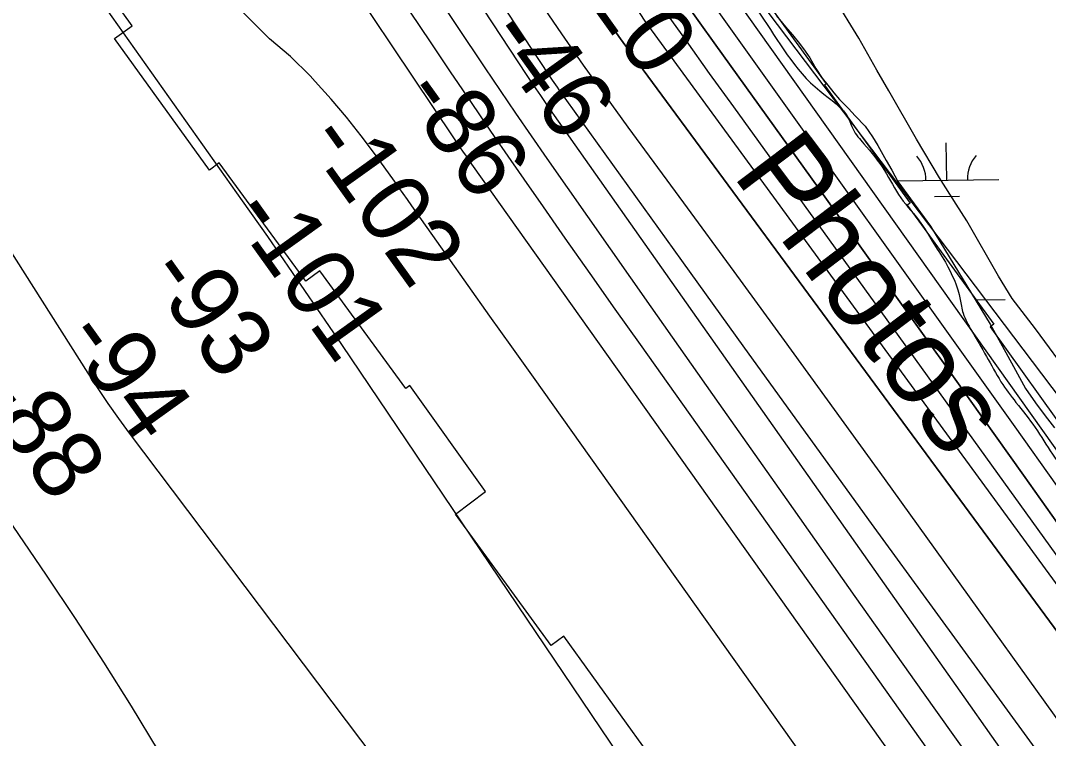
# Model space of a CAD drawing. Extents: x 3767014 to 3805179, y 361544 to 387384.
# Drawn here: x 3798367 to 3799355, y 369199 to 369890 of the extents above; entities that cross this region are included whole.
import ezdxf

# ---------------------------------------------------------------- set-up
doc = ezdxf.new("R2010")
doc.units = 0
for name, color, linetype in [('V-RIVR-EDGE', 7, 'Continuous'), ('V-RIVR-IDEN', 7, 'Continuous'), ('V-RIVR-RANG', 7, 'Continuous'), ('V-RRAP-RVMT', 7, 'Continuous'), ('V-SITE-VEGE', 7, 'Continuous'), ('V-TOPO-DPTH', 7, 'Continuous'), ('V-TOPO-MAJR', 7, 'Continuous'), ('V-TOPO-MINR', 7, 'Continuous'), ('V-TOPO-WATR', 7, 'Continuous'), ('V-WETL-SWMP', 7, 'Continuous')]:
    doc.layers.add(name, color=color, linetype=linetype)

msp = doc.modelspace()

# ---------------------------------------------------------------- linework, layer by layer
at = {"layer": 'V-RIVR-EDGE'}
msp.add_spline([(3798830.192, 370234.847), (3798851.355, 370199.074), (3798865.786, 370183.665), (3798883.349, 370154.684), (3798894.159, 370137.927), (3798913.528, 370108.037), (3798934.263, 370081.76), (3798953.197, 370059.106), (3798972.581, 370035.093), (3798991.966, 370011.985), (3799013.147, 369983.447), (3799021.698, 369967.148), (3799035.675, 369950.836), (3799055.509, 369926.37), (3799078.041, 369895.567), (3799135.283, 369821.724), (3799163.249, 369794.525), (3799167.295, 369785.02), (3799177.66, 369770.977), (3799197.491, 369745.155), (3799213.252, 369718.891), (3799232.634, 369694.427), (3799243.443, 369677.218), (3799256.053, 369656.839), (3799270.434, 369621.083), (3799273.115, 369607.964), (3799281.212, 369591.214), (3799295.62, 369566.31), (3799309.576, 369541.859), (3799323.996, 369521.928), (3799342.475, 369497.918), (3799359.141, 369472.104), (3799381.677, 369443.11), (3799394.296, 369426.349)], degree=3, dxfattribs=at)
at = {"layer": 'V-RRAP-RVMT'}
for p, q in [((3798474.041, 369884.513), (3798390.761, 370000.835)), ((3799049.686, 369955.425), (3799141.332, 369828.678)), ((3798457.096, 369872.157), (3798474.041, 369884.513)), ((3798548.335, 369745.358), (3798457.096, 369872.157)), ((3799141.332, 369828.678), (3799139.806, 369827.413)), ((3799139.806, 369827.413), (3799222.289, 369713.872)), ((3798557.762, 369752.577), (3798548.335, 369745.358)), ((3798641.174, 369638.625), (3798557.762, 369752.577)), ((3799222.289, 369713.872), (3799219.443, 369711.808)), ((3799219.443, 369711.808), (3799302.835, 369597.161)), ((3798654.467, 369648.72), (3798641.174, 369638.625)), ((3798737.199, 369535.331), (3798654.467, 369648.72)), ((3799302.835, 369597.161), (3799299.126, 369594.671)), ((3799299.126, 369594.671), (3799380.853, 369480.527)), ((3798740.936, 369538.178), (3798737.199, 369535.331)), ((3798813.83, 369436.125), (3798740.936, 369538.178)), ((3798784.868, 369414.543), (3798813.83, 369436.125)), ((3798876.814, 369288.026), (3798784.868, 369414.543)), ((3798889.009, 369296.873), (3798876.814, 369288.026)), ((3798970.821, 369183.315), (3798889.009, 369296.873))]:
    msp.add_line(p, q, dxfattribs=at)
at = {"layer": 'V-SITE-VEGE'}
for p, q in [((3799172.917, 369872.446), (3799138.693, 369928.377)), ((3799190.015, 369841.827), (3799172.917, 369872.446)), ((3799201.859, 369821.852), (3799190.015, 369841.827)), ((3799228.168, 369775.256), (3799201.859, 369821.852)), ((3799250.544, 369737.971), (3799228.168, 369775.256)), ((3799266.34, 369712.667), (3799250.544, 369737.971)), ((3799276.877, 369696.685), (3799266.34, 369712.667)), ((3799307.134, 369643.429), (3799276.877, 369696.685)), ((3799320.299, 369622.121), (3799307.134, 369643.429)), ((3799342.714, 369592.802), (3799320.299, 369622.121)), ((3799380.94, 369540.834), (3799342.714, 369592.802))]:
    msp.add_line(p, q, dxfattribs=at)
at = {"layer": 'V-TOPO-DPTH'}
for points in [[(3799513.418, 369264.801), (3799044.99, 369924.304), (3799040.343, 369930.873), (3799035.712, 369937.453), (3799031.105, 369944.051), (3799026.516, 369950.66), (3798711.7, 370405.802), (3798703.528, 370417.705), (3798695.412, 370429.645), (3798687.38, 370441.641), (3798679.403, 370453.676), (3798667.235, 370472.173), (3798665.391, 370474.991), (3798663.558, 370477.816), (3798661.739, 370480.65), (3798659.93, 370483.49), (3798642.005, 370511.792), (3798631.185, 370528.751), (3798620.29, 370545.663), (3798609.283, 370562.501), (3798598.202, 370579.291), (3798142.318, 371265.063)], [(3798080.844, 371203.43), (3798440.935, 370629.557), (3798463.207, 370594.051), (3798485.47, 370558.54), (3798507.722, 370523.022), (3798529.966, 370487.499), (3798566.534, 370429.08), (3798570.501, 370422.77), (3798574.482, 370416.47), (3798578.487, 370410.185), (3798582.508, 370403.909), (3798612.488, 370357.303), (3798631.643, 370327.821), (3798650.975, 370298.456), (3798670.574, 370269.268), (3798690.35, 370240.198), (3798926.864, 369895.905), (3798935.218, 369883.872), (3798943.651, 369871.895), (3798952.201, 369860.002), (3798960.83, 369848.166), (3799451.508, 369182.043)], [(3798080.844, 371203.43), (3798440.935, 370629.557), (3798463.207, 370594.051), (3798485.47, 370558.54), (3798507.722, 370523.022), (3798529.966, 370487.499), (3798566.534, 370429.08), (3798570.501, 370422.77), (3798574.482, 370416.47), (3798578.487, 370410.185), (3798582.508, 370403.909), (3798612.488, 370357.303), (3798631.643, 370327.821), (3798650.975, 370298.456), (3798670.574, 370269.268), (3798690.35, 370240.198), (3798926.864, 369895.905), (3798935.218, 369883.872), (3798943.651, 369871.895), (3798952.201, 369860.002), (3798960.83, 369848.166), (3799451.508, 369182.043)], [(3799909.314, 368526.776), (3799896.472, 368547.641), (3799756.173, 368773.235), (3799718.408, 368833.223), (3799680.208, 368892.929), (3799641.355, 368952.212), (3799602.066, 369011.213), (3799534.765, 369111.088), (3799528.75, 369119.905), (3799522.669, 369128.674), (3799516.487, 369137.374), (3799510.238, 369146.026), (3798967.32, 369888.75), (3798648.538, 370377.568), (3798628.397, 370408.645), (3798608.375, 370439.799), (3798588.531, 370471.066), (3798568.805, 370502.408), (3798214.596, 371068.804)], [(3799909.314, 368526.776), (3799896.472, 368547.641), (3799756.173, 368773.235), (3799718.408, 368833.223), (3799680.208, 368892.929), (3799641.355, 368952.212), (3799602.066, 369011.213), (3799534.765, 369111.088), (3799528.75, 369119.905), (3799522.669, 369128.674), (3799516.487, 369137.374), (3799510.238, 369146.026), (3798967.32, 369888.75), (3798648.538, 370377.568), (3798628.397, 370408.645), (3798608.375, 370439.799), (3798588.531, 370471.066), (3798568.805, 370502.408), (3798214.596, 371068.804)], [(3798449.117, 370754.565), (3798511.595, 370656.106), (3798614.292, 370492.899), (3798625.097, 370475.832), (3798635.963, 370458.806), (3798646.922, 370441.839), (3798657.944, 370424.911), (3798745.509, 370291.223), (3798787.428, 370227.7), (3798829.636, 370164.371), (3798872.276, 370101.332), (3798915.206, 370038.487), (3798968.591, 369960.907), (3798985.113, 369937.047), (3799001.728, 369913.251), (3799018.481, 369889.552), (3799035.327, 369865.919), (3799133.627, 369728.858), (3799199.605, 369636.681), (3799265.467, 369544.421), (3799331.156, 369452.038), (3799396.729, 369359.572), (3799517.853, 369188.431)], [(3798449.117, 370754.565), (3798511.595, 370656.106), (3798614.292, 370492.899), (3798625.097, 370475.832), (3798635.963, 370458.806), (3798646.922, 370441.839), (3798657.944, 370424.911), (3798745.509, 370291.223), (3798787.428, 370227.7), (3798829.636, 370164.371), (3798872.276, 370101.332), (3798915.206, 370038.487), (3798968.591, 369960.907), (3798985.113, 369937.047), (3799001.728, 369913.251), (3799018.481, 369889.552), (3799035.327, 369865.919), (3799133.627, 369728.858), (3799199.605, 369636.681), (3799265.467, 369544.421), (3799331.156, 369452.038), (3799396.729, 369359.572), (3799517.853, 369188.431)], [(3799433.69, 369119.675), (3799197.422, 369448.65), (3799149.477, 369515.173), (3799101.384, 369581.589), (3799053.07, 369647.844), (3799004.609, 369713.992), (3798950.99, 369786.925), (3798929.416, 369816.659), (3798908.093, 369846.569), (3798887.147, 369876.745), (3798866.452, 369907.098), (3798849.138, 369932.837), (3798820.153, 369976.308), (3798791.404, 370019.933), (3798763.011, 370063.791), (3798734.854, 370107.803), (3798573.835, 370361.761), (3798561.866, 370380.651), (3798549.906, 370399.545), (3798537.957, 370418.448), (3798526.016, 370437.355), (3798397.325, 370641.272), (3798333.359, 370742.091)], [(3799433.69, 369119.675), (3799197.422, 369448.65), (3799149.477, 369515.173), (3799101.384, 369581.589), (3799053.07, 369647.844), (3799004.609, 369713.992), (3798950.99, 369786.925), (3798929.416, 369816.659), (3798908.093, 369846.569), (3798887.147, 369876.745), (3798866.452, 369907.098), (3798849.138, 369932.837), (3798820.153, 369976.308), (3798791.404, 370019.933), (3798763.011, 370063.791), (3798734.854, 370107.803), (3798573.835, 370361.761), (3798561.866, 370380.651), (3798549.906, 370399.545), (3798537.957, 370418.448), (3798526.016, 370437.355), (3798397.325, 370641.272), (3798333.359, 370742.091)]]:
    msp.add_lwpolyline(points, dxfattribs=at)
at = {"layer": 'V-TOPO-MAJR'}
for points in [[(3799425.954, 369074.612), (3799246.134, 369321.38), (3799184.993, 369405.49), (3799123.982, 369489.694), (3799063.168, 369574.041), (3799002.485, 369658.482), (3798884.573, 369822.962), (3798882.957, 369825.243), (3798881.357, 369827.535), (3798879.781, 369829.844), (3798878.222, 369832.165), (3798831.624, 369902.336), (3798806.913, 369939.837), (3798782.38, 369977.453), (3798758.114, 370015.243), (3798734.028, 370053.149), (3798540.029, 370360.853), (3798533.01, 370371.966), (3798525.979, 370383.071), (3798518.93, 370394.164), (3798511.869, 370405.249), (3798054.638, 371121.806)], [(3799264.945, 368976.156), (3798859.951, 369546.178), (3798839.037, 369575.638), (3798818.137, 369605.109), (3798797.26, 369634.595), (3798776.397, 369664.092), (3798743.014, 369711.329), (3798738.847, 369717.21), (3798734.67, 369723.084), (3798730.478, 369728.949), (3798726.277, 369734.806), (3798707.972, 369760.262), (3798694.279, 369778.571), (3798680.147, 369796.52), (3798665.354, 369813.929), (3798650.12, 369830.977), (3798645.088, 369836.401), (3798626.176, 369854.804), (3798606.181, 369871.792), (3798282.296, 370194.649)], [(3798334.257, 370062.626), (3798579.887, 369715.893), (3798604.023, 369681.567), (3798627.997, 369647.129), (3798651.728, 369612.523), (3798675.298, 369577.805), (3798941.913, 369182.087)]]:
    msp.add_lwpolyline(points, dxfattribs=at)
at = {"layer": 'V-TOPO-MINR'}
for points in [[(3799451.508, 369182.043), (3798960.83, 369848.166), (3798952.201, 369860.002), (3798943.651, 369871.895), (3798935.218, 369883.872), (3798926.864, 369895.905), (3798690.35, 370240.198), (3798670.574, 370269.268), (3798650.975, 370298.456), (3798631.643, 370327.821), (3798612.488, 370357.303), (3798582.508, 370403.909), (3798578.487, 370410.185), (3798574.482, 370416.47), (3798570.501, 370422.77), (3798566.534, 370429.08), (3798529.966, 370487.499), (3798507.722, 370523.022), (3798485.47, 370558.54), (3798463.207, 370594.051), (3798440.935, 370629.557), (3798080.844, 371203.43)], [(3799327.846, 369162.733), (3799300.909, 369200.662), (3799274.047, 369238.644), (3799247.234, 369276.661), (3798880.277, 369798.04), (3798873.589, 369807.639), (3798866.961, 369817.279), (3798860.424, 369826.982), (3798853.949, 369836.726), (3798504.36, 370368.18), (3797982.676, 371151.782)], [(3799909.314, 368526.776), (3799896.472, 368547.641), (3799756.173, 368773.235), (3799718.408, 368833.223), (3799680.208, 368892.929), (3799641.355, 368952.212), (3799602.066, 369011.213), (3799534.765, 369111.088), (3799528.75, 369119.905), (3799522.669, 369128.674), (3799516.487, 369137.374), (3799510.238, 369146.026), (3798967.32, 369888.75), (3798648.538, 370377.568), (3798628.397, 370408.645), (3798608.375, 370439.799), (3798588.531, 370471.066), (3798568.805, 370502.408), (3798214.596, 371068.804)], [(3799926.236, 368724.998), (3799876.839, 368797.869), (3799827.815, 368870.988), (3799779.353, 368944.48), (3799731.263, 369018.22), (3799636.885, 369164.157), (3799626.841, 369179.322), (3799616.578, 369194.335), (3799605.989, 369209.118), (3799595.181, 369223.75), (3799048.78, 369946.76), (3798717.671, 370471.647), (3798708.044, 370486.739), (3798698.315, 370501.765), (3798688.436, 370516.692), (3798678.455, 370531.553), (3798352.074, 371012.271)], [(3797561.764, 370872.985), (3798092.57, 370084.58), (3798431.287, 369549.992), (3798440.839, 369535.315), (3798450.624, 369520.8), (3798460.76, 369506.527), (3798471.13, 369492.416), (3799013.63, 368772.73), (3799223.392, 368374.875), (3799247.048, 368330.703), (3799271.082, 368286.74), (3799295.683, 368243.093)], [(3799513.713, 369165.809), (3799188.644, 369617.467), (3799154.624, 369664.723), (3799120.596, 369711.974), (3799086.558, 369759.216), (3799052.511, 369806.453), (3799029.32, 369838.622), (3799006.973, 369869.847), (3798984.771, 369901.174), (3798962.788, 369932.656), (3798940.95, 369964.239), (3798919.329, 369995.972), (3798897.853, 370027.801), (3798876.593, 370059.775), (3798855.476, 370091.845), (3798653.255, 370401.249), (3798637.667, 370425.247), (3798622.168, 370449.302), (3798606.804, 370473.443), (3798591.53, 370497.642), (3798369.747, 370851.205)], [(3799347.273, 369035.552), (3798962.778, 369577.745), (3798938.647, 369611.857), (3798914.569, 369646.007), (3798890.57, 369680.212), (3798866.623, 369714.454), (3798858.355, 369726.307), (3798838.649, 369754.697), (3798819.032, 369783.147), (3798799.549, 369811.689), (3798780.154, 369840.292), (3798760.838, 369868.949), (3798741.539, 369897.617), (3798722.265, 369926.302), (3798703.007, 369954.999), (3798470.184, 370302.266), (3798460.417, 370316.729), (3798450.586, 370331.147), (3798440.659, 370345.5), (3798430.668, 370359.808), (3798271.97, 370585.47), (3798204.737, 370679.434), (3798136.497, 370772.648)], [(3799354.127, 369075.217), (3799235.198, 369242.624), (3799169.487, 369335.313), (3799103.897, 369428.088), (3799038.489, 369520.991), (3798973.201, 369613.98), (3798873.143, 369756.789), (3798858.052, 369778.489), (3798843.061, 369800.257), (3798828.223, 369822.13), (3798813.485, 369844.071), (3798705.225, 370006.464), (3798667.174, 370063.603), (3798629.161, 370120.766), (3798591.204, 370177.968), (3798553.285, 370235.194), (3798514.7, 370293.487), (3798496.065, 370321.561), (3798477.38, 370349.602), (3798458.621, 370377.593), (3798439.814, 370405.552), (3798258.011, 370675.039), (3798201.087, 370759.305)], [(3799363.395, 369441.917), (3799323.05, 369498.628), (3799040.118, 369895.08), (3799029.386, 369910.193), (3799018.703, 369925.34), (3799008.093, 369940.538), (3798997.53, 369955.77), (3798819.401, 370213.96), (3798790.609, 370256.003), (3798762.012, 370298.178), (3798733.707, 370340.549), (3798705.597, 370383.051), (3798662.603, 370448.55), (3798656.163, 370458.418), (3798649.758, 370468.309), (3798643.406, 370478.234), (3798637.089, 370488.182), (3798575.808, 370585.257), (3798538.662, 370643.619), (3798501.227, 370701.794), (3798463.36, 370759.689)], [(3799517.853, 369188.431), (3799396.729, 369359.572), (3799331.156, 369452.038), (3799265.467, 369544.421), (3799199.605, 369636.681), (3799133.627, 369728.858), (3799035.327, 369865.919), (3799018.481, 369889.552), (3799001.728, 369913.251), (3798985.113, 369937.047), (3798968.591, 369960.907), (3798915.206, 370038.487), (3798872.276, 370101.332), (3798829.636, 370164.371), (3798787.428, 370227.7), (3798745.509, 370291.223), (3798657.944, 370424.911), (3798646.922, 370441.839), (3798635.963, 370458.806), (3798625.097, 370475.832), (3798614.292, 370492.899), (3798511.595, 370656.106), (3798449.117, 370754.565)], [(3799433.69, 369119.675), (3799197.422, 369448.65), (3799149.477, 369515.173), (3799101.384, 369581.589), (3799053.07, 369647.844), (3799004.609, 369713.992), (3798950.99, 369786.925), (3798929.416, 369816.659), (3798908.093, 369846.569), (3798887.147, 369876.745), (3798866.452, 369907.098), (3798849.138, 369932.837), (3798820.153, 369976.308), (3798791.404, 370019.933), (3798763.011, 370063.791), (3798734.854, 370107.803), (3798573.835, 370361.761), (3798561.866, 370380.651), (3798549.906, 370399.545), (3798537.957, 370418.448), (3798526.016, 370437.355), (3798397.325, 370641.272), (3798333.359, 370742.091)], [(3797566.715, 370612.351), (3797603.88, 370554.679), (3797640.768, 370496.827), (3797926.564, 370044.988), (3797943.129, 370019.031), (3797959.834, 369993.164), (3797976.746, 369967.432), (3797993.797, 369941.792), (3798191.661, 369646.842), (3798215.238, 369611.899), (3798238.94, 369577.042), (3798262.828, 369542.312), (3798286.842, 369507.668), (3798321.445, 369458.03), (3798328.232, 369448.256), (3798334.996, 369438.465), (3798341.723, 369428.651), (3798348.427, 369418.819), (3798391.356, 369355.617), (3798419.142, 369313.94), (3798446.442, 369271.953), (3798473.012, 369229.5), (3798499.097, 369186.738)], [(3799272.976, 369086.202), (3798800.781, 369751.253), (3798796.35, 369757.549), (3798791.954, 369763.869), (3798787.611, 369770.226), (3798783.304, 369776.607), (3798511.006, 370183.592), (3798496.574, 370205.181), (3798482.153, 370226.777), (3798467.749, 370248.385), (3798453.356, 370270), (3798426.327, 370310.626), (3798425.451, 370311.93), (3798424.568, 370313.228), (3798423.673, 370314.519), (3798422.77, 370315.804), (3798411.289, 370331.995), (3798404.503, 370341.264), (3798397.535, 370350.39), (3798390.294, 370359.301), (3798382.872, 370368.069), (3798376.306, 370375.59), (3798365.359, 370387.914)]]:
    msp.add_lwpolyline(points, dxfattribs=at)
at = {"layer": 'V-TOPO-WATR'}
msp.add_lwpolyline([(3799513.418, 369264.801), (3799044.99, 369924.304), (3799040.343, 369930.873), (3799035.712, 369937.453), (3799031.105, 369944.051), (3799026.516, 369950.66), (3798711.7, 370405.802), (3798703.528, 370417.705), (3798695.412, 370429.645), (3798687.38, 370441.641), (3798679.403, 370453.676), (3798667.235, 370472.173), (3798665.391, 370474.991), (3798663.558, 370477.816), (3798661.739, 370480.65), (3798659.93, 370483.49), (3798642.005, 370511.792), (3798631.185, 370528.751), (3798620.29, 370545.663), (3798609.283, 370562.501), (3798598.202, 370579.291), (3798142.318, 371265.063)], dxfattribs=at)
at = {"layer": 'V-WETL-SWMP'}
for p, q in [((3799093.657, 369894.149), (3799102.482, 369883.407)), ((3799102.482, 369883.407), (3799109.103, 369875.703)), ((3799109.103, 369875.703), (3799115.721, 369867.393)), ((3799115.721, 369867.393), (3799121.334, 369860.098)), ((3799121.334, 369860.098), (3799125.741, 369853.617)), ((3799125.741, 369853.617), (3799131.542, 369843.495)), ((3799131.542, 369843.495), (3799137.75, 369834.179)), ((3799137.75, 369834.179), (3799142.963, 369827.29)), ((3799142.963, 369827.29), (3799148.777, 369819.792)), ((3799148.777, 369819.792), (3799154.396, 369813.506)), ((3799154.396, 369813.506), (3799162.829, 369804.985)), ((3799162.829, 369804.985), (3799169.451, 369797.685)), ((3799169.451, 369797.685), (3799179.088, 369787.745)), ((3799179.088, 369787.745), (3799185.898, 369777.618)), ((3799185.898, 369777.618), (3799191.103, 369769.316)), ((3799191.103, 369769.316), (3799199.102, 369754.945)), ((3799257.44, 369735.843), (3799256.939, 369771.839)), ((3799199.102, 369754.945), (3799204.503, 369745.633)), ((3799204.503, 369745.633), (3799210.3, 369734.704)), ((3799210.045, 369735.184), (3799307.435, 369736.537)), ((3799210.3, 369734.704), (3799241.764, 369691.551)), ((3799245.655, 369720.247), (3799269.653, 369720.58)), ((3799241.764, 369691.551), (3799299.203, 369597.199)), ((3799284.847, 369620.78), (3799313.63, 369621.18)), ((3799299.203, 369597.199), (3799310.6, 369576.553)), ((3799310.6, 369576.553), (3799321.598, 369556.515)), ((3799321.598, 369556.515), (3799333.195, 369535.465)), ((3799333.195, 369535.465), (3799342.609, 369521.489)), ((3799342.609, 369521.489), (3799352.031, 369509.129)), ((3799352.031, 369509.129), (3799361.054, 369497.578))]:
    msp.add_line(p, q, dxfattribs=at)
for centre, start, end in [((3799202.195, 369735.55), 0.024037, 41.567696), ((3799312.671, 369737.085), 140.024034, 181.567693)]:
    msp.add_arc(centre, 35.246, start, end, dxfattribs=at)

# ---------------------------------------------------------------- texts
at = {"layer": 'V-RIVR-IDEN'}
msp.add_text('Photos', height=83, rotation=307.049695, dxfattribs=at).set_placement((3799050.292, 369741.245))
at = {"layer": 'V-RIVR-RANG'}
for s, p in [('-20', (3798892.178, 369936.175)), ('-46', (3798813.024, 369874.951)), ('-86', (3798730.952, 369817.803)), ('-102', (3798639.054, 369774.382)), ('-101', (3798567.27, 369702.863)), ('-93', (3798485.352, 369645.499)), ('-94', (3798405.891, 369584.705)), ('-88', (3798323.359, 369528.2))]:
    msp.add_text(s, height=67, rotation=305.596722, dxfattribs=at).set_placement(p)

doc.saveas('drawing.dxf')
